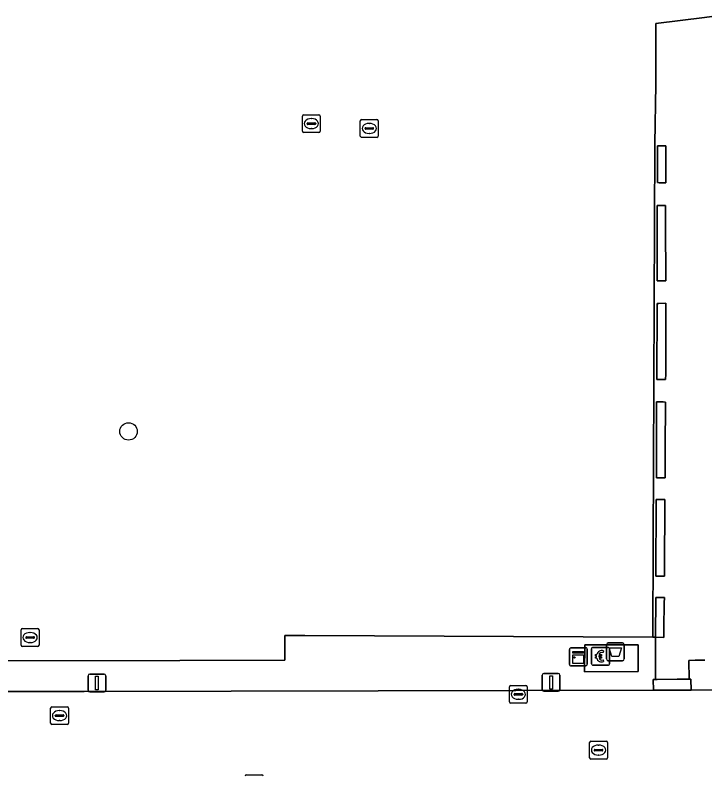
# Model space of a CAD drawing. Extents: x 161477 to 163040, y 383680 to 384871.
# Drawn here: x 162436.41 to 162475, y 384558.62 to 384601.12 of the extents above; entities that cross this region are included whole.
import ezdxf

# ---------------------------------------------------------------- set-up
doc = ezdxf.new("R2010")
doc.units = 0
for name, color, linetype in [('IMGEO_Afvalbak', 7, 'Continuous'), ('IMGEO_Betaalautomaat', 7, 'Continuous'), ('IMGEO_Boom', 7, 'Continuous'), ('IMGEO_Groenvoorziening', 7, 'Continuous'), ('IMGEO_Kast', 7, 'Continuous'), ('IMGEO_Kolk', 7, 'Continuous'), ('IMGEO_Lichtmast', 7, 'Continuous'), ('IMGEO_Rijbaan_lokaal_open', 7, 'Continuous'), ('IMGEO_Rioolput', 7, 'Continuous'), ('IMGEO_Voetpad_open', 7, 'Continuous')]:
    doc.layers.add(name, color=color, linetype=linetype)

msp = doc.modelspace()

# ---------------------------------------------------------------- linework, layer by layer
at = {"layer": 'IMGEO_Afvalbak'}
for p, q in [((162469.495, 384565.1), (162469.495, 384565.9)), ((162469.495, 384565.9), (162469.495, 384565.1)), ((162469.595, 384566), (162470.385, 384566)), ((162470.385, 384566), (162469.595, 384566)), ((162470.485, 384565.9), (162470.485, 384565.1)), ((162470.485, 384565.1), (162470.485, 384565.9)), ((162470.385, 384565), (162469.595, 384565)), ((162469.595, 384565), (162470.385, 384565))]:
    msp.add_line(p, q, dxfattribs=at)
msp.add_lwpolyline([(162469.638, 384565.714), (162470.342, 384565.714), (162470.193, 384565.244), (162469.787, 384565.244), (162469.638, 384565.714)], dxfattribs=at)
for centre, start, end in [((162469.595, 384565.9), 90, 180), ((162469.595, 384565.9), 90, 180), ((162470.385, 384565.9), 0, 90), ((162470.385, 384565.9), 360, 90), ((162469.595, 384565.1), 180, 270), ((162469.595, 384565.1), 180, 270), ((162470.385, 384565.1), 270, 0), ((162470.385, 384565.1), 270, 0)]:
    msp.add_arc(centre, 0.1, start, end, dxfattribs=at)
at = {"layer": 'IMGEO_Betaalautomaat'}
for p, q in [((162468.66, 384564.825), (162468.66, 384565.666)), ((162468.66, 384565.666), (162468.66, 384564.825)), ((162468.735, 384565.749), (162469.576, 384565.749)), ((162469.576, 384565.749), (162468.735, 384565.749)), ((162469.322, 384565.554), (162469.305, 384565.454)), ((162469.659, 384565.675), (162469.659, 384564.834)), ((162469.659, 384564.834), (162469.659, 384565.675)), ((162468.943, 384565.213), (162468.943, 384565.281)), ((162469.064, 384565.281), (162469.064, 384565.213)), ((162469.309, 384565.048), (162469.331, 384564.961)), ((162469.585, 384564.75), (162468.744, 384564.75)), ((162468.744, 384564.75), (162469.585, 384564.75))]:
    msp.add_line(p, q, dxfattribs=at)
for points in [[(162468.943, 384565.281), (162468.874, 384565.281), (162468.874, 384565.35), (162468.953, 384565.35)], [(162468.948, 384565.144), (162468.874, 384565.144), (162468.874, 384565.213), (162468.943, 384565.213)], [(162469.075, 384565.35), (162469.222, 384565.35), (162469.222, 384565.281), (162469.064, 384565.281)], [(162469.064, 384565.213), (162469.222, 384565.213), (162469.222, 384565.144), (162469.078, 384565.144)]]:
    msp.add_lwpolyline(points, dxfattribs=at)
for centre, radius, start, end in [((162468.738, 384565.672), 0.0779, 92.4484, 184.2845), ((162468.738, 384565.672), 0.0779, 92.4484, 184.2845), ((162469.236, 384565.274), 0.293, 73.014, 165.0139), ((162469.242, 384565.287), 0.179, 69.3236, 159.5683), ((162469.582, 384565.672), 0.0779, 2.4484, 94.2845), ((162469.582, 384565.672), 0.0779, 2.4484, 94.2845), ((162469.209, 384565.199), 0.267, 191.8096, 297.0389), ((162469.242, 384565.214), 0.179, 202.7625, 291.8693), ((162468.738, 384564.828), 0.0779, 182.4484, 274.2845), ((162468.738, 384564.828), 0.0779, 182.4484, 274.2845), ((162469.582, 384564.828), 0.0779, 272.4484, 4.2845), ((162469.582, 384564.828), 0.0779, 272.4484, 4.2845)]:
    msp.add_arc(centre, radius, start, end, dxfattribs=at)
at = {"layer": 'IMGEO_Boom'}
msp.add_circle((162442.75, 384577.83), 0.489, dxfattribs=at)
at = {"layer": 'IMGEO_Groenvoorziening'}
msp.add_lwpolyline([(162426.292, 384564.982), (162445.627, 384565.019), (162451.494, 384565.031), (162451.496, 384565.447), (162451.499, 384566.409), (162452.612, 384566.404), (162472.084, 384566.323), (162472.107, 384571.536), (162472.205, 384593.914), (162472.259, 384597.234), (162472.257, 384600.221), (162472.257, 384600.654), (162474.97, 384600.993), (162475.954, 384601.116)], dxfattribs=at)
for points in [[(162472.809, 384593.03), (162472.808, 384593.605), (162472.808, 384593.808), (162472.427, 384593.804), (162472.339, 384593.803), (162472.349, 384591.747), (162472.446, 384591.746), (162472.823, 384591.73)], [(162472.804, 384588.144), (162472.799, 384589.416), (162472.797, 384589.982), (162472.795, 384590.475), (162472.423, 384590.473), (162472.337, 384590.472), (162472.335, 384586.246), (162472.45, 384586.249), (162472.811, 384586.259), (162472.81, 384586.431), (162472.806, 384587.598)], [(162472.812, 384582.872), (162472.816, 384584.056), (162472.818, 384584.629), (162472.819, 384585.006), (162472.425, 384584.996), (162472.326, 384584.994), (162472.307, 384580.732), (162472.805, 384580.728), (162472.806, 384581.034), (162472.81, 384582.306)], [(162472.79, 384578.812), (162472.793, 384579.359), (162472.794, 384579.476), (162472.669, 384579.479), (162472.296, 384579.487), (162472.287, 384575.24), (162472.388, 384575.239), (162472.77, 384575.233), (162472.77, 384575.294), (162472.773, 384575.844), (162472.78, 384576.928), (162472.783, 384577.487)], [(162472.746, 384571.739), (162472.75, 384572.291), (162472.757, 384573.343), (162472.761, 384573.894), (162472.762, 384574.019), (162472.366, 384574.017), (162472.277, 384574.016), (162472.263, 384569.736), (162472.657, 384569.732), (162472.732, 384569.731), (162472.733, 384569.821), (162472.736, 384570.353)], [(162472.728, 384568.221), (162472.732, 384568.536), (162472.249, 384568.54), (162472.232, 384566.317), (162472.71, 384566.302), (162472.712, 384566.835)]]:
    msp.add_lwpolyline(points, close=True, dxfattribs=at)
at = {"layer": 'IMGEO_Kast'}
for p, q in [((162467.42, 384564.795), (162467.42, 384565.636)), ((162467.42, 384565.636), (162467.42, 384564.795)), ((162467.495, 384565.72), (162468.336, 384565.72)), ((162468.336, 384565.72), (162467.495, 384565.72)), ((162468.42, 384565.645), (162468.42, 384564.804)), ((162468.42, 384564.804), (162468.42, 384565.645)), ((162468.345, 384564.72), (162467.504, 384564.72)), ((162467.504, 384564.72), (162468.345, 384564.72))]:
    msp.add_line(p, q, dxfattribs=at)
for points in [[(162467.615, 384565.51), (162468.215, 384565.51), (162468.215, 384565.425), (162467.615, 384565.425), (162467.615, 384565.51)], [(162467.615, 384565.335), (162468.215, 384565.335), (162468.215, 384564.846), (162467.615, 384564.846), (162467.615, 384565.335)]]:
    msp.add_lwpolyline(points, dxfattribs=at)
msp.add_circle((162467.699, 384565.184), 0.0377, dxfattribs=at)
for centre, start, end in [((162467.498, 384565.642), 92.4484, 184.2845), ((162467.498, 384565.642), 92.4484, 184.2845), ((162468.342, 384565.642), 2.4484, 94.2845), ((162468.342, 384565.642), 2.4484, 94.2845), ((162467.498, 384564.798), 182.4484, 274.2845), ((162467.498, 384564.798), 182.4484, 274.2845), ((162468.342, 384564.798), 272.4484, 4.2845), ((162468.342, 384564.798), 272.4484, 4.2845)]:
    msp.add_arc(centre, 0.0779, start, end, dxfattribs=at)
at = {"layer": 'IMGEO_Kolk'}
for p, q in [((162464.061, 384562.696), (162464.061, 384563.548)), ((162464.136, 384563.622), (162464.988, 384563.622)), ((162464.549, 384563.402), (162464.574, 384563.402)), ((162465.062, 384563.548), (162465.062, 384562.696)), ((162464.32, 384563.116), (162464.32, 384563.128)), ((162464.758, 384563.079), (162464.36, 384563.079)), ((162464.363, 384563.165), (162464.761, 384563.165)), ((162464.804, 384563.128), (162464.804, 384563.116)), ((162464.988, 384562.622), (162464.136, 384562.622)), ((162464.572, 384562.842), (162464.547, 384562.842)), ((162449.355, 384558.619), (162450.207, 384558.619))]:
    msp.add_line(p, q, dxfattribs=at)
for points in [[(162464.061, 384562.696), (162464.061, 384563.548)], [(162464.136, 384563.622), (162464.988, 384563.622)], [(162465.062, 384563.548), (162465.062, 384562.696)], [(162464.988, 384562.622), (162464.136, 384562.622)], [(162449.355, 384558.619), (162450.207, 384558.619)]]:
    msp.add_lwpolyline(points, dxfattribs=at)
for centre, radius, start, end in [((162464.138, 384563.546), 0.0765, 91.552, 178.448), ((162464.138, 384563.546), 0.0765, 91.552, 178.448), ((162464.986, 384563.546), 0.0765, 1.552, 88.448), ((162464.986, 384563.546), 0.0765, 1.552, 88.448), ((162464.36, 384563.125), 0.0403, 85.8775, 175.7526), ((162464.357, 384563.115), 0.0366, 178.938, 274.7102), ((162464.761, 384563.122), 0.043, 264.8664, 352.4533), ((162464.765, 384563.127), 0.0386, 1.7309, 96.639), ((162464.138, 384562.698), 0.0765, 181.552, 268.448), ((162464.138, 384562.698), 0.0765, 181.552, 268.448), ((162464.986, 384562.698), 0.0765, 271.552, 358.448), ((162464.986, 384562.698), 0.0765, 271.552, 358.448), ((162449.357, 384558.543), 0.0765, 91.552, 178.448), ((162449.357, 384558.543), 0.0765, 91.552, 178.448), ((162450.205, 384558.543), 0.0765, 1.552, 88.448), ((162450.205, 384558.543), 0.0765, 1.552, 88.448)]:
    msp.add_arc(centre, radius, start, end, dxfattribs=at)
for centre, major_axis, ratio, start_param, end_param in [((162464.548, 384563.122), (-0.387, 0.002), 0.722429, 4.712389, 7.853982), ((162464.573, 384563.122), (-0.39, 0.002), 0.717154, 1.570796, 4.712389)]:
    msp.add_ellipse(centre, major_axis=major_axis, ratio=ratio, start_param=start_param, end_param=end_param, dxfattribs=at)
at = {"layer": 'IMGEO_Lichtmast'}
for p, q in [((162440.486, 384563.357), (162440.486, 384564.157)), ((162440.486, 384564.157), (162440.486, 384563.357)), ((162440.586, 384564.257), (162441.376, 384564.257)), ((162441.376, 384564.257), (162440.586, 384564.257)), ((162441.476, 384564.157), (162441.476, 384563.357)), ((162441.476, 384563.357), (162441.476, 384564.157)), ((162465.895, 384563.39), (162465.895, 384564.19)), ((162465.895, 384564.19), (162465.895, 384563.39)), ((162465.995, 384564.29), (162466.785, 384564.29)), ((162466.785, 384564.29), (162465.995, 384564.29)), ((162466.885, 384564.19), (162466.885, 384563.39)), ((162466.885, 384563.39), (162466.885, 384564.19)), ((162466.785, 384563.29), (162465.995, 384563.29)), ((162465.995, 384563.29), (162466.785, 384563.29)), ((162441.376, 384563.257), (162440.586, 384563.257)), ((162440.586, 384563.257), (162441.376, 384563.257))]:
    msp.add_line(p, q, dxfattribs=at)
for points in [[(162466.315, 384564.165), (162466.465, 384564.165), (162466.465, 384563.415), (162466.315, 384563.415), (162466.315, 384564.165)], [(162440.906, 384564.132), (162441.056, 384564.132), (162441.056, 384563.382), (162440.906, 384563.382), (162440.906, 384564.132)]]:
    msp.add_lwpolyline(points, dxfattribs=at)
for centre, start, end in [((162440.586, 384564.157), 90, 180), ((162440.586, 384564.157), 90, 180), ((162441.376, 384564.157), 0, 90), ((162441.376, 384564.157), 360, 90), ((162465.995, 384564.19), 90, 180), ((162465.995, 384564.19), 90, 180), ((162466.785, 384564.19), 0, 90), ((162466.785, 384564.19), 360, 90), ((162440.586, 384563.357), 180, 270), ((162440.586, 384563.357), 180, 270), ((162441.376, 384563.357), 270, 0), ((162441.376, 384563.357), 270, 0), ((162465.995, 384563.39), 180, 270), ((162465.995, 384563.39), 180, 270), ((162466.785, 384563.39), 270, 0), ((162466.785, 384563.39), 270, 0)]:
    msp.add_arc(centre, 0.1, start, end, dxfattribs=at)
at = {"layer": 'IMGEO_Rijbaan_lokaal_open'}
msp.add_lwpolyline([(162519.294, 384563.381), (162510.845, 384563.371), (162507.577, 384563.354), (162507.541, 384563.354), (162499.976, 384563.398), (162493.155, 384563.371), (162482.657, 384563.363), (162478.57, 384563.368), (162476.46, 384563.37), (162474.235, 384563.351), (162472.119, 384563.354), (162456.714, 384563.326), (162440.262, 384563.282), (162425.583, 384563.289), (162422.555, 384563.293), (162403.79, 384563.316), (162390.282, 384563.302), (162378.46, 384563.331), (162337.827, 384563.382), (162335.416, 384563.375), (162328.737, 384563.403), (162324.077, 384563.395), (162280.802, 384563.418)], dxfattribs=at)
at = {"layer": 'IMGEO_Rioolput'}
for p, q in [((162452.479, 384594.624), (162452.479, 384595.476)), ((162452.554, 384595.55), (162453.406, 384595.55)), ((162452.967, 384595.33), (162452.992, 384595.33)), ((162453.48, 384595.476), (162453.48, 384594.624)), ((162455.719, 384594.354), (162455.719, 384595.206)), ((162455.794, 384595.28), (162456.646, 384595.28)), ((162456.72, 384595.206), (162456.72, 384594.354)), ((162452.738, 384595.044), (162452.738, 384595.056)), ((162453.176, 384595.007), (162452.778, 384595.007)), ((162452.781, 384595.093), (162453.179, 384595.093)), ((162452.99, 384594.77), (162452.965, 384594.77)), ((162453.222, 384595.056), (162453.222, 384595.044)), ((162455.978, 384594.774), (162455.978, 384594.786)), ((162456.416, 384594.737), (162456.018, 384594.737)), ((162456.021, 384594.823), (162456.419, 384594.823)), ((162456.207, 384595.06), (162456.232, 384595.06)), ((162456.462, 384594.786), (162456.462, 384594.774)), ((162453.406, 384594.55), (162452.554, 384594.55)), ((162456.23, 384594.5), (162456.205, 384594.5)), ((162456.646, 384594.28), (162455.794, 384594.28)), ((162436.739, 384565.874), (162436.739, 384566.726)), ((162436.814, 384566.8), (162437.666, 384566.8)), ((162437.74, 384566.726), (162437.74, 384565.874)), ((162436.998, 384566.294), (162436.998, 384566.306)), ((162437.041, 384566.343), (162437.439, 384566.343)), ((162437.227, 384566.58), (162437.252, 384566.58)), ((162437.482, 384566.306), (162437.482, 384566.294)), ((162437.436, 384566.257), (162437.038, 384566.257)), ((162437.25, 384566.02), (162437.225, 384566.02)), ((162437.666, 384565.8), (162436.814, 384565.8)), ((162438.389, 384561.504), (162438.389, 384562.356)), ((162438.464, 384562.43), (162439.316, 384562.43)), ((162438.877, 384562.21), (162438.902, 384562.21)), ((162439.39, 384562.356), (162439.39, 384561.504)), ((162438.648, 384561.924), (162438.648, 384561.936)), ((162439.086, 384561.887), (162438.688, 384561.887)), ((162438.691, 384561.973), (162439.089, 384561.973)), ((162438.9, 384561.65), (162438.875, 384561.65)), ((162439.132, 384561.936), (162439.132, 384561.924)), ((162439.316, 384561.43), (162438.464, 384561.43)), ((162468.549, 384559.574), (162468.549, 384560.426)), ((162468.624, 384560.5), (162469.476, 384560.5)), ((162469.55, 384560.426), (162469.55, 384559.574)), ((162468.808, 384559.994), (162468.808, 384560.006)), ((162469.246, 384559.957), (162468.848, 384559.957)), ((162468.851, 384560.043), (162469.249, 384560.043)), ((162469.037, 384560.28), (162469.062, 384560.28)), ((162469.292, 384560.006), (162469.292, 384559.994)), ((162469.476, 384559.5), (162468.624, 384559.5)), ((162469.06, 384559.72), (162469.035, 384559.72))]:
    msp.add_line(p, q, dxfattribs=at)
for points in [[(162452.479, 384594.624), (162452.479, 384595.476)], [(162452.554, 384595.55), (162453.406, 384595.55)], [(162453.48, 384595.476), (162453.48, 384594.624)], [(162455.719, 384594.354), (162455.719, 384595.206)], [(162455.794, 384595.28), (162456.646, 384595.28)], [(162456.72, 384595.206), (162456.72, 384594.354)], [(162453.406, 384594.55), (162452.554, 384594.55)], [(162456.646, 384594.28), (162455.794, 384594.28)], [(162436.739, 384565.874), (162436.739, 384566.726)], [(162436.814, 384566.8), (162437.666, 384566.8)], [(162437.74, 384566.726), (162437.74, 384565.874)], [(162437.666, 384565.8), (162436.814, 384565.8)], [(162438.389, 384561.504), (162438.389, 384562.356)], [(162438.464, 384562.43), (162439.316, 384562.43)], [(162439.39, 384562.356), (162439.39, 384561.504)], [(162439.316, 384561.43), (162438.464, 384561.43)], [(162468.549, 384559.574), (162468.549, 384560.426)], [(162468.624, 384560.5), (162469.476, 384560.5)], [(162469.55, 384560.426), (162469.55, 384559.574)], [(162469.476, 384559.5), (162468.624, 384559.5)]]:
    msp.add_lwpolyline(points, dxfattribs=at)
for centre, radius, start, end in [((162452.556, 384595.474), 0.0765, 91.552, 178.448), ((162452.556, 384595.474), 0.0765, 91.552, 178.448), ((162453.404, 384595.474), 0.0765, 1.552, 88.448), ((162453.404, 384595.474), 0.0765, 1.552, 88.448), ((162455.796, 384595.204), 0.0765, 91.552, 178.448), ((162455.796, 384595.204), 0.0765, 91.552, 178.448), ((162456.644, 384595.204), 0.0765, 1.552, 88.448), ((162456.644, 384595.204), 0.0765, 1.552, 88.448), ((162452.778, 384595.053), 0.0403, 85.8775, 175.7526), ((162452.775, 384595.043), 0.0366, 178.938, 274.7102), ((162453.179, 384595.05), 0.043, 264.8664, 352.4533), ((162453.183, 384595.055), 0.0386, 1.7309, 96.639), ((162456.018, 384594.783), 0.0403, 85.8775, 175.7526), ((162456.015, 384594.773), 0.0366, 178.938, 274.7102), ((162456.419, 384594.78), 0.043, 264.8664, 352.4533), ((162456.423, 384594.785), 0.0386, 1.7309, 96.639), ((162452.556, 384594.626), 0.0765, 181.552, 268.448), ((162452.556, 384594.626), 0.0765, 181.552, 268.448), ((162453.404, 384594.626), 0.0765, 271.552, 358.448), ((162453.404, 384594.626), 0.0765, 271.552, 358.448), ((162455.796, 384594.356), 0.0765, 181.552, 268.448), ((162455.796, 384594.356), 0.0765, 181.552, 268.448), ((162456.644, 384594.356), 0.0765, 271.552, 358.448), ((162456.644, 384594.356), 0.0765, 271.552, 358.448), ((162436.816, 384566.724), 0.0765, 91.552, 178.448), ((162436.816, 384566.724), 0.0765, 91.552, 178.448), ((162437.664, 384566.724), 0.0765, 1.552, 88.448), ((162437.664, 384566.724), 0.0765, 1.552, 88.448), ((162437.038, 384566.303), 0.0403, 85.8775, 175.7526), ((162437.035, 384566.293), 0.0366, 178.938, 274.7102), ((162437.439, 384566.3), 0.043, 264.8664, 352.4533), ((162437.443, 384566.305), 0.0386, 1.7309, 96.639), ((162436.816, 384565.876), 0.0765, 181.552, 268.448), ((162436.816, 384565.876), 0.0765, 181.552, 268.448), ((162437.664, 384565.876), 0.0765, 271.552, 358.448), ((162437.664, 384565.876), 0.0765, 271.552, 358.448), ((162438.466, 384562.354), 0.0765, 91.552, 178.448), ((162438.466, 384562.354), 0.0765, 91.552, 178.448), ((162439.314, 384562.354), 0.0765, 1.552, 88.448), ((162439.314, 384562.354), 0.0765, 1.552, 88.448), ((162438.688, 384561.933), 0.0403, 85.8775, 175.7526), ((162438.685, 384561.923), 0.0366, 178.938, 274.7102), ((162439.089, 384561.93), 0.043, 264.8664, 352.4533), ((162439.093, 384561.935), 0.0386, 1.7309, 96.639), ((162438.466, 384561.506), 0.0765, 181.552, 268.448), ((162438.466, 384561.506), 0.0765, 181.552, 268.448), ((162439.314, 384561.506), 0.0765, 271.552, 358.448), ((162439.314, 384561.506), 0.0765, 271.552, 358.448), ((162468.626, 384560.424), 0.0765, 91.552, 178.448), ((162468.626, 384560.424), 0.0765, 91.552, 178.448), ((162469.474, 384560.424), 0.0765, 1.552, 88.448), ((162469.474, 384560.424), 0.0765, 1.552, 88.448), ((162468.848, 384560.003), 0.0403, 85.8775, 175.7526), ((162468.845, 384559.993), 0.0366, 178.938, 274.7102), ((162469.249, 384560), 0.043, 264.8664, 352.4533), ((162469.253, 384560.005), 0.0386, 1.7309, 96.639), ((162468.626, 384559.576), 0.0765, 181.552, 268.448), ((162468.626, 384559.576), 0.0765, 181.552, 268.448), ((162469.474, 384559.576), 0.0765, 271.552, 358.448), ((162469.474, 384559.576), 0.0765, 271.552, 358.448)]:
    msp.add_arc(centre, radius, start, end, dxfattribs=at)
for centre, major_axis, ratio, start_param, end_param in [((162452.966, 384595.05), (-0.387, 0.002), 0.722429, 4.712389, 7.853982), ((162452.991, 384595.05), (-0.39, 0.002), 0.717154, 1.570796, 4.712389), ((162456.206, 384594.78), (-0.387, 0.002), 0.722429, 4.712389, 7.853982), ((162456.231, 384594.78), (-0.39, 0.002), 0.717154, 1.570796, 4.712389), ((162437.226, 384566.3), (-0.387, 0.002), 0.722429, 4.712389, 7.853982), ((162437.251, 384566.3), (-0.39, 0.002), 0.717154, 1.570796, 4.712389), ((162438.876, 384561.93), (-0.387, 0.002), 0.722429, 4.712389, 7.853982), ((162438.901, 384561.93), (-0.39, 0.002), 0.717154, 1.570796, 4.712389), ((162469.036, 384560), (-0.387, 0.002), 0.722429, 4.712389, 7.853982), ((162469.061, 384560), (-0.39, 0.002), 0.717154, 1.570796, 4.712389)]:
    msp.add_ellipse(centre, major_axis=major_axis, ratio=ratio, start_param=start_param, end_param=end_param, dxfattribs=at)
at = {"layer": 'IMGEO_Voetpad_open'}
for points in [[(162475.954, 384601.116), (162474.97, 384600.993), (162472.257, 384600.654), (162472.257, 384600.221), (162472.259, 384597.234), (162472.205, 384593.914), (162472.107, 384571.536), (162472.084, 384566.323), (162472.232, 384566.317), (162472.229, 384563.95), (162472.336, 384563.951), (162473.442, 384563.961), (162473.972, 384563.966), (162474.117, 384563.967), (162474.106, 384565.023), (162474.458, 384565.024), (162475.003, 384565.025)], [(162201.939, 384563.398), (162202.344, 384563.388), (162244.223, 384563.417), (162256.404, 384563.403), (162280.802, 384563.418), (162324.077, 384563.395), (162328.737, 384563.403), (162335.416, 384563.375), (162337.827, 384563.382), (162378.46, 384563.331), (162390.282, 384563.302), (162403.79, 384563.316), (162422.555, 384563.293), (162422.558, 384563.927), (162425.586, 384563.918), (162425.583, 384563.289), (162440.262, 384563.282), (162456.714, 384563.326), (162472.119, 384563.354), (162472.107, 384563.949), (162472.229, 384563.95), (162472.232, 384566.317)], [(162472.232, 384566.317), (162472.084, 384566.323), (162452.612, 384566.404), (162451.499, 384566.409), (162451.496, 384565.447), (162451.494, 384565.031), (162445.627, 384565.019), (162426.292, 384564.982)], [(162475.003, 384565.025), (162474.458, 384565.024), (162474.106, 384565.023), (162474.117, 384563.967), (162474.215, 384563.968), (162474.235, 384563.351), (162476.46, 384563.37)]]:
    msp.add_lwpolyline(points, dxfattribs=at)
for points in [[(162472.809, 384593.03), (162472.823, 384591.73), (162472.446, 384591.746), (162472.349, 384591.747), (162472.339, 384593.803), (162472.427, 384593.804), (162472.808, 384593.808), (162472.808, 384593.605)], [(162472.804, 384588.144), (162472.806, 384587.598), (162472.81, 384586.431), (162472.811, 384586.259), (162472.45, 384586.249), (162472.335, 384586.246), (162472.337, 384590.472), (162472.423, 384590.473), (162472.795, 384590.475), (162472.797, 384589.982), (162472.799, 384589.416)], [(162472.812, 384582.872), (162472.81, 384582.306), (162472.806, 384581.034), (162472.805, 384580.728), (162472.307, 384580.732), (162472.326, 384584.994), (162472.425, 384584.996), (162472.819, 384585.006), (162472.818, 384584.629), (162472.816, 384584.056)], [(162472.79, 384578.812), (162472.783, 384577.487), (162472.78, 384576.928), (162472.773, 384575.844), (162472.77, 384575.294), (162472.77, 384575.233), (162472.388, 384575.239), (162472.287, 384575.24), (162472.296, 384579.487), (162472.669, 384579.479), (162472.794, 384579.476), (162472.793, 384579.359)], [(162472.746, 384571.739), (162472.736, 384570.353), (162472.733, 384569.821), (162472.732, 384569.731), (162472.657, 384569.732), (162472.263, 384569.736), (162472.277, 384574.016), (162472.366, 384574.017), (162472.762, 384574.019), (162472.761, 384573.894), (162472.757, 384573.343), (162472.75, 384572.291)], [(162472.232, 384566.317), (162472.249, 384568.54), (162472.732, 384568.536), (162472.728, 384568.221), (162472.712, 384566.835), (162472.71, 384566.302)], [(162468.277, 384565.889), (162471.271, 384565.9), (162471.265, 384564.393), (162468.271, 384564.382)], [(162471.271, 384565.9), (162468.277, 384565.889), (162468.271, 384564.382), (162471.265, 384564.393)], [(162474.117, 384563.967), (162473.972, 384563.966), (162473.442, 384563.961), (162472.336, 384563.951), (162472.229, 384563.95), (162472.107, 384563.949), (162472.119, 384563.354), (162474.235, 384563.351), (162474.215, 384563.968)]]:
    msp.add_lwpolyline(points, close=True, dxfattribs=at)

doc.saveas('drawing.dxf')
